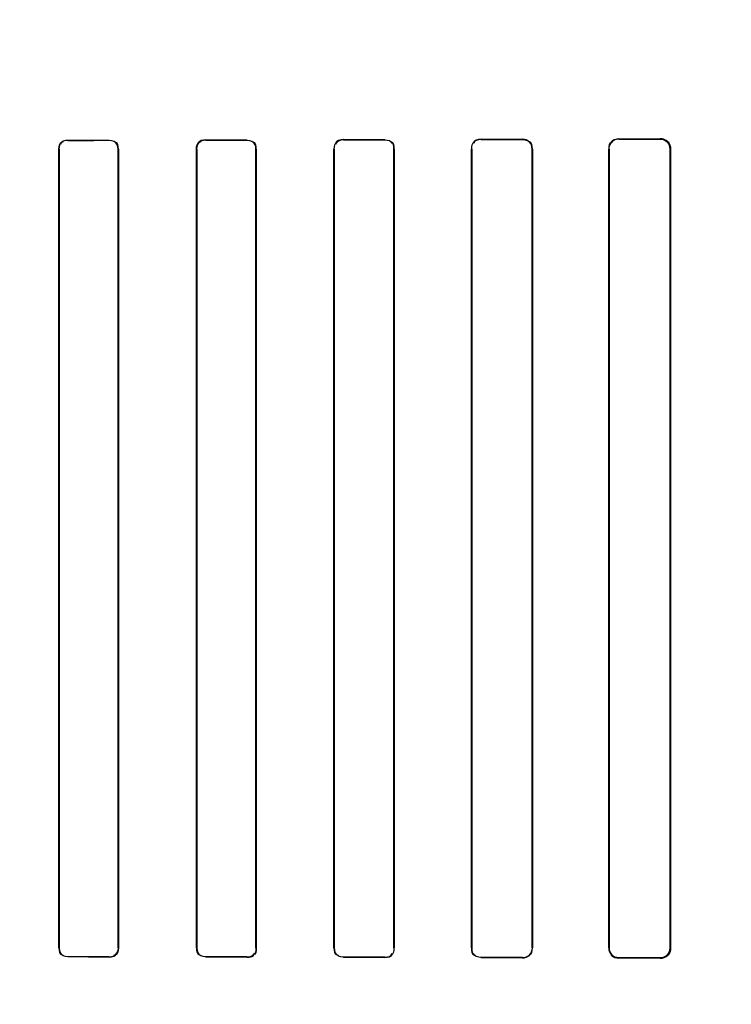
# Model space of a CAD drawing. Header units: millimetres. Extents: x 0 to 297, y 0 to 210.
# Tile 311 of 405: x 240.822 to 240.951, y 157.499 to 157.677. Entities that reach past the tile are written whole.
import ezdxf

# ---------------------------------------------------------------- set-up
doc = ezdxf.new("R2010")
doc.units = ezdxf.units.MM
doc.header["$LTSCALE"] = 16.335
doc.layers.get('0').update_dxf_attribs({"linetype": 'CONTINUOUS'})
for name, color, linetype in [('AXES_REF', 7, 'CONTINUOUS'), ('INTFCLR_1', 7, 'CONTINUOUS'), ('INTFCLR_72935', 7, 'CONTINUOUS')]:
    doc.layers.add(name, color=color, linetype=linetype)

msp = doc.modelspace()

# ---------------------------------------------------------------- linework, layer by layer
at = {"color": 7, "linetype": 'Continuous'}
for radius in [4.8479140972, 4.8475, 4.8164570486]:
    msp.add_circle((241.5069109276, 154.9564782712), radius, dxfattribs=at)
msp.add_arc((241.5069109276, 154.9564782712), 4.8, 278.2771290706, 261.7228709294, dxfattribs=at)
at = {"layer": 'AXES_REF', "color": 9, "linetype": 'Continuous'}
msp.add_circle((241.5069109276, 154.9564782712), 2.9642884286, dxfattribs=at)
at = {"layer": 'AXES_REF', "color": 7, "linetype": 'Continuous'}
msp.add_arc((241.5069109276, 154.9564782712), 4.91, 113.0826119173, 66.9173880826, dxfattribs=at)
at = {"layer": 'AXES_REF', "color": 9, "linetype": 'Continuous'}
msp.add_arc((241.5069109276, 154.9564782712), 4.4222561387, 94.4118118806, 85.5881881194, dxfattribs=at)
at = {"layer": 'INTFCLR_1', "color": 9, "linetype": 'Continuous'}
for p, q in [((240.8305211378, 157.6555539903), (240.8305211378, 157.6556091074)), ((240.8380211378, 157.6556184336), (240.8380211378, 157.6555627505)), ((240.8555211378, 157.6555865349), (240.8555211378, 157.6556438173)), ((240.8630211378, 157.6556563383), (240.8630211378, 157.655598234)), ((240.8805211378, 157.6556293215), (240.8805211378, 157.655689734)), ((240.8880211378, 157.6557059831), (240.8880211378, 157.6556443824)), ((240.9055211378, 157.6556840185), (240.9055211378, 157.6557489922)), ((240.9130211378, 157.6557698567), (240.9130211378, 157.6557031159)), ((240.9305211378, 157.6557533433), (240.9305211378, 157.6558252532)), ((240.9380211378, 157.6558523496), (240.9380211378, 157.6557776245)), ((240.8288851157, 157.6539711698), (240.8289400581, 157.6539711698)), ((240.8396146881, 157.6539711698), (240.8396705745, 157.6539711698)), ((240.8538511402, 157.6539711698), (240.8539081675, 157.6539711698)), ((240.8646508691, 157.6539711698), (240.8647092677, 157.6539711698)), ((240.8788061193, 157.6539711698), (240.878866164, 157.6539711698)), ((240.8896978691, 157.6539711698), (240.8897598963, 157.6539711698)), ((240.9037480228, 157.6539711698), (240.9038124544, 157.6539711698)), ((240.9147577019, 157.6539711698), (240.9148250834, 157.6539711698)), ((240.9286733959, 157.6539711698), (240.928744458, 157.6539711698)), ((240.939833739, 157.6539711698), (240.9399095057, 157.6539711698)), ((240.8289400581, 157.5089711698), (240.8288851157, 157.5089711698)), ((240.8396705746, 157.5089711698), (240.8396146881, 157.5089711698)), ((240.8539081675, 157.5089711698), (240.8538511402, 157.5089711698)), ((240.8647092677, 157.5089711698), (240.8646508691, 157.5089711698)), ((240.878866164, 157.5089711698), (240.8788061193, 157.5089711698)), ((240.8897598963, 157.5089711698), (240.8896978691, 157.5089711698)), ((240.9038124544, 157.5089711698), (240.9037480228, 157.5089711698)), ((240.9148250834, 157.5089711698), (240.9147577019, 157.5089711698)), ((240.928744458, 157.5089711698), (240.9286733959, 157.5089711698)), ((240.9399095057, 157.5089711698), (240.939833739, 157.5089711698)), ((240.8305211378, 157.5073332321), (240.8305211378, 157.5073883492)), ((240.8380211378, 157.507379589), (240.8380211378, 157.5073239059)), ((240.8555211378, 157.5072985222), (240.8555211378, 157.5073558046)), ((240.8630211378, 157.5073441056), (240.8630211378, 157.5072860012)), ((240.8805211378, 157.5072526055), (240.8805211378, 157.507313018)), ((240.8880211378, 157.5072979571), (240.8880211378, 157.5072363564)), ((240.9055211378, 157.5071933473), (240.9055211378, 157.507258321)), ((240.9130211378, 157.5072392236), (240.9130211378, 157.5071724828)), ((240.9305211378, 157.5071170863), (240.9305211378, 157.5071889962)), ((240.9380211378, 157.507164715), (240.9380211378, 157.5070899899))]:
    msp.add_line(p, q, dxfattribs=at)
at = {"layer": 'INTFCLR_1', "color": 6, "linetype": 'Continuous'}
for p, q in [((240.8288851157, 157.6539711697), (240.8288851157, 157.5089711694)), ((240.828940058, 157.6539711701), (240.828940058, 157.5089711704)), ((240.8396146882, 157.5089711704), (240.8396146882, 157.6539711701)), ((240.8396705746, 157.5089711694), (240.8396705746, 157.6539711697)), ((240.8538511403, 157.6539711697), (240.8538511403, 157.5089711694)), ((240.8539081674, 157.6539711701), (240.8539081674, 157.5089711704)), ((240.8646508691, 157.5089711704), (240.8646508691, 157.6539711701)), ((240.8647092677, 157.5089711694), (240.8647092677, 157.6539711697)), ((240.8788061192, 157.6539711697), (240.8788061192, 157.5089711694)), ((240.8788661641, 157.6539711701), (240.8788661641, 157.5089711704)), ((240.8896978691, 157.5089711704), (240.8896978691, 157.6539711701)), ((240.8897598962, 157.5089711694), (240.8897598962, 157.6539711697)), ((240.9037480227, 157.6539711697), (240.9037480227, 157.5089711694)), ((240.9038124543, 157.6539711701), (240.9038124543, 157.5089711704)), ((240.914757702, 157.5089711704), (240.914757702, 157.6539711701)), ((240.9148250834, 157.5089711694), (240.9148250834, 157.6539711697)), ((240.9286733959, 157.6539711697), (240.9286733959, 157.5089711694)), ((240.928744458, 157.6539711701), (240.928744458, 157.5089711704)), ((240.9398337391, 157.5089711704), (240.9398337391, 157.6539711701)), ((240.9399095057, 157.5089711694), (240.9399095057, 157.6539711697))]:
    msp.add_line(p, q, dxfattribs=at)
at = {"layer": 'INTFCLR_1', "color": 7, "linetype": 'Continuous'}
msp.add_line((240.9386438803, 157.507193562), (240.9380211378, 157.5070899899), dxfattribs=at)
at = {"layer": 'INTFCLR_1', "color": 6, "linetype": 'Continuous'}
for centre, major_axis, ratio, start_param, end_param in [((240.7467711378, 157.6564711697), (0.2607760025, 0), 0.0034906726, -1.2438455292, -1.2133136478), ((240.7467711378, 157.6564711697), (0.2757760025, 0), 0.0034906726, -1.2622347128, -1.2335556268), ((240.7467711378, 157.6564711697), (0.2607760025, 0), 0.0034906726, -1.140627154, -1.1087454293), ((240.7467711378, 157.6564711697), (0.2757760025, 0), 0.0034906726, -1.165444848, -1.1356558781), ((240.7467711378, 157.6564711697), (0.2607760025, 0), 0.0034906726, -1.0322457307, -0.9983944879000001), ((240.7467711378, 157.6564711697), (0.2757760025, 0), 0.0034906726, -1.0644388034, -1.0330623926), ((240.7467711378, 157.6564711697), (0.2607760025, 0), 0.0034906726, -0.9162996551, -0.8795209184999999), ((240.7467711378, 157.6564711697), (0.2757760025, 0), 0.0034906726, -0.9573995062, -0.9237350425), ((240.7467711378, 157.6564711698), (0.2607760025, 0), 0.0034906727, -0.7888979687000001, -0.7475038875), ((240.7467711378, 157.6564711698), (0.2757760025, 0), 0.0034906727, -0.8415583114, -0.8044638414), ((240.7467711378, 157.5064711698), (0.2757760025, 0), 0.0034906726, 1.2335556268, 1.2622347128), ((240.7467711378, 157.5064711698), (0.2607760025, 0), 0.0034906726, 1.2133136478, 1.2438455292), ((240.7467711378, 157.5064711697), (0.2757760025, 0), 0.0034906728, 1.1356558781, 1.165444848), ((240.7467711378, 157.5064711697), (0.2607760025, 0), 0.0034906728, 1.1087454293, 1.140627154), ((240.7467711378, 157.5064711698), (0.2757760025, 0), 0.0034906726, 1.0330623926, 1.0644388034), ((240.7467711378, 157.5064711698), (0.2607760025, 0), 0.0034906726, 0.9983944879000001, 1.0322457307), ((240.7467711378, 157.5064711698), (0.2757760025, 0), 0.0034906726, 0.9237350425, 0.9573995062), ((240.7467711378, 157.5064711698), (0.2607760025, 0), 0.0034906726, 0.8795209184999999, 0.9162996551), ((240.7467711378, 157.5064711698), (0.2757760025, 0), 0.0034906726, 0.8044638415, 0.8415583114), ((240.7467711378, 157.5064711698), (0.2607760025, 0), 0.0034906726, 0.7475038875, 0.7888979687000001)]:
    msp.add_ellipse(centre, major_axis=major_axis, ratio=ratio, start_param=start_param, end_param=end_param, dxfattribs=at)
for points in [[(240.8288851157, 157.6539711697), (240.8288851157, 157.6544310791), (240.8290063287, 157.6552220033), (240.8294662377, 157.6552225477)], [(240.8305211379, 157.6555539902), (240.8300172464, 157.6555534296), (240.829193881, 157.6553343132), (240.829193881, 157.6548304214)], [(240.8396146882, 157.6539711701), (240.8396146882, 157.6544959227), (240.8393606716, 157.6553399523), (240.8388359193, 157.65533931)], [(240.8396705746, 157.6539711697), (240.8396705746, 157.6544266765), (240.839559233, 157.6552151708), (240.8391037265, 157.6552145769)], [(240.8555211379, 157.6555865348), (240.8550024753, 157.6555857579), (240.8541587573, 157.6553535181), (240.8541587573, 157.6548348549)], [(240.8555211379, 157.6556438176), (240.8550362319, 157.655643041), (240.854212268, 157.6554938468), (240.854212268, 157.6550089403)], [(240.8646508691, 157.6539711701), (240.8646508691, 157.6545027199), (240.8644007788, 157.6553619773), (240.8638692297, 157.6553611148)], [(240.8647092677, 157.6539711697), (240.8647092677, 157.6544301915), (240.8646056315, 157.6552288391), (240.8641466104, 157.6552280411)], [(240.8805211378, 157.6556293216), (240.8799824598, 157.6556282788), (240.8791116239, 157.6553775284), (240.8791116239, 157.6548388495)], [(240.8805211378, 157.6556897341), (240.880015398, 157.6556886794), (240.8791612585, 157.6555226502), (240.8791612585, 157.6550169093)], [(240.8896978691, 157.6539711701), (240.8896978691, 157.6544206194), (240.8896040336, 157.6552061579), (240.8891545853, 157.6552052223)], [(240.8897598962, 157.6539711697), (240.8897598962, 157.6544336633), (240.8896675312, 157.655243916), (240.8892050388, 157.6552428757)], [(240.9055211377, 157.6557489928), (240.9049877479, 157.6557475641), (240.9040942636, 157.6555580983), (240.9040942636, 157.6550247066)], [(240.9055211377, 157.6556840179), (240.9050109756, 157.6556827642), (240.9041537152, 157.6555067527), (240.9041537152, 157.654996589)], [(240.914757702, 157.6539711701), (240.914757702, 157.6544246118), (240.9146768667, 157.6552233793), (240.9142234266, 157.6552221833)], [(240.9305211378, 157.6557533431), (240.930044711, 157.6557518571), (240.9292135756, 157.6556525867), (240.9292135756, 157.6551761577)], [(240.8288851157, 157.5089711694), (240.8288851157, 157.5085166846), (240.8289981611, 157.5077319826), (240.8294526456, 157.5077314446)], [(240.828940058, 157.5089711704), (240.828940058, 157.5084429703), (240.8292050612, 157.5075999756), (240.829733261, 157.5075993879)], [(240.8538511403, 157.5089711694), (240.8538511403, 157.5085132), (240.8539574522, 157.5077192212), (240.854415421, 157.5077184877)], [(240.8539081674, 157.5089711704), (240.8539081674, 157.5084421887), (240.8541588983, 157.5075897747), (240.8546878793, 157.5075889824)], [(240.8788061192, 157.5089711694), (240.8788061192, 157.5085094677), (240.8789025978, 157.5077044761), (240.8793642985, 157.5077035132)], [(240.8788661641, 157.5089711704), (240.8788661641, 157.5085229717), (240.8789631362, 157.5077429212), (240.8794113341, 157.5077420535)], [(240.9037480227, 157.5089711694), (240.9037480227, 157.5085061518), (240.9038304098, 157.5076892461), (240.9042954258, 157.5076880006)], [(240.9038124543, 157.5089711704), (240.9038124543, 157.5085185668), (240.9038980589, 157.5077256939), (240.9043506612, 157.5077245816)], [(240.8380211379, 157.5073795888), (240.8385301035, 157.5073789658), (240.8393616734, 157.5076016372), (240.8393616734, 157.5081106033)], [(240.8380211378, 157.5073239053), (240.8384959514, 157.5073232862), (240.8393062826, 157.5074634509), (240.8393062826, 157.5079382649)], [(240.8630211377, 157.5073441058), (240.8635468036, 157.5073432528), (240.8644016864, 157.5075806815), (240.8644016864, 157.5081063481)], [(240.8630211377, 157.5072860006), (240.8635133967, 157.5072851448), (240.8643496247, 157.5074387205), (240.8643496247, 157.5079309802)], [(240.8880211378, 157.5072979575), (240.8885155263, 157.5072969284), (240.889351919, 157.5074584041), (240.889351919, 157.5079527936)], [(240.8880211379, 157.5072363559), (240.888536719, 157.5072351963), (240.8894070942, 157.5074074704), (240.8894070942, 157.5079230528)], [(240.9130211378, 157.5072392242), (240.9135429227, 157.507237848), (240.9144192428, 157.5074214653), (240.9144192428, 157.507943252)]]:
    msp.add_open_spline(points, degree=3, dxfattribs=at)
for points, knots in [([(240.9148250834, 157.6539711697), (240.9148250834, 157.6544361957), (240.9144333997, 157.6553948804), (240.9134754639, 157.6557711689), (240.9130211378, 157.6557698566)], [0, 0, 0, 0, 0.5058182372, 1, 1, 1, 1]), ([(240.9305211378, 157.6558252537), (240.9300417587, 157.655823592), (240.9290584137, 157.6554180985), (240.9286733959, 157.6544358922), (240.9286733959, 157.6539711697)], [0, 0, 0, 0, 0.5077637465, 1, 1, 1, 1]), ([(240.9399095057, 157.6539711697), (240.9399095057, 157.6544327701), (240.939528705, 157.6554317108), (240.9385214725, 157.6558542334), (240.9380211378, 157.6558523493)], [0, 0, 0, 0, 0.4798646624, 1, 1, 1, 1]), ([(240.9398337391, 157.6539711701), (240.9398337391, 157.6544268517), (240.939453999, 157.6553882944), (240.9384891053, 157.6557791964), (240.9380211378, 157.6557776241)], [0, 0, 0, 0, 0.4933478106, 1, 1, 1, 1]), ([(240.9130211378, 157.5071724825), (240.9134741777, 157.5071711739), (240.9144318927, 157.5075459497), (240.9148250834, 157.5085048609), (240.9148250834, 157.5089711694)], [0, 0, 0, 0, 0.4927847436, 1, 1, 1, 1]), ([(240.9286733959, 157.5089711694), (240.9286733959, 157.5085048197), (240.9290603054, 157.5075223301), (240.9300433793, 157.5071187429), (240.9305211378, 157.5071170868)], [0, 0, 0, 0, 0.4939564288, 1, 1, 1, 1]), ([(240.928744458, 157.5089711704), (240.928744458, 157.508514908), (240.9291261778, 157.5075692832), (240.9300697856, 157.507190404), (240.9305211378, 157.5071889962)], [0, 0, 0, 0, 0.5027038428, 1, 1, 1, 1]), ([(240.9380211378, 157.5071647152), (240.9384897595, 157.5071631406), (240.9394547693, 157.5075548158), (240.9398337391, 157.5085161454), (240.9398337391, 157.5089711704)], [0, 0, 0, 0, 0.5073617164, 1, 1, 1, 1])]:
    msp.add_open_spline(points, degree=3, knots=knots, dxfattribs=at)
at = {"layer": 'INTFCLR_1', "color": 7, "linetype": 'Continuous'}
msp.add_open_spline([(240.9380211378, 157.5070899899), (240.9385135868, 157.507093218), (240.9395180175, 157.5074985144), (240.9399127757, 157.5085015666), (240.9399095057, 157.5089711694)], degree=3, knots=[0, 0, 0, 0, 0.5118729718, 1, 1, 1, 1], dxfattribs=at)
msp.add_open_spline([(240.9399095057, 157.5089711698), (240.9399095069, 157.5084446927), (240.9397439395, 157.5077099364), (240.9392464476, 157.5075376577)], degree=3, dxfattribs=at)
at = {"layer": 'INTFCLR_72935', "color": 9, "linetype": 'Continuous'}
for p, q in [((240.8305211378, 157.6556091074), (240.8305211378, 157.6555539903)), ((240.8380211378, 157.6555627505), (240.8380211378, 157.6556184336)), ((240.8555211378, 157.6556438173), (240.8555211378, 157.6555865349)), ((240.8630211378, 157.655598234), (240.8630211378, 157.6556563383)), ((240.8805211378, 157.655689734), (240.8805211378, 157.6556293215)), ((240.8880211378, 157.6556443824), (240.8880211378, 157.6557059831)), ((240.9055211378, 157.6557489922), (240.9055211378, 157.6556840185)), ((240.9130211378, 157.6557031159), (240.9130211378, 157.6557698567)), ((240.9305211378, 157.6558252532), (240.9305211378, 157.6557533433)), ((240.9380211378, 157.6557776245), (240.9380211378, 157.6558523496)), ((240.8289400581, 157.6539711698), (240.8288851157, 157.6539711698)), ((240.8396705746, 157.6539711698), (240.8396146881, 157.6539711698)), ((240.8539081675, 157.6539711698), (240.8538511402, 157.6539711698)), ((240.8647092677, 157.6539711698), (240.8646508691, 157.6539711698)), ((240.878866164, 157.6539711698), (240.8788061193, 157.6539711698)), ((240.8897598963, 157.6539711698), (240.8896978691, 157.6539711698)), ((240.9038124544, 157.6539711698), (240.9037480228, 157.6539711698)), ((240.9148250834, 157.6539711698), (240.9147577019, 157.6539711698)), ((240.928744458, 157.6539711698), (240.9286733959, 157.6539711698)), ((240.9399095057, 157.6539711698), (240.939833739, 157.6539711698)), ((240.8288851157, 157.5089711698), (240.8289400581, 157.5089711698)), ((240.8396146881, 157.5089711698), (240.8396705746, 157.5089711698)), ((240.8538511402, 157.5089711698), (240.8539081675, 157.5089711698)), ((240.8646508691, 157.5089711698), (240.8647092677, 157.5089711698)), ((240.8788061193, 157.5089711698), (240.878866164, 157.5089711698)), ((240.8896978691, 157.5089711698), (240.8897598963, 157.5089711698)), ((240.9037480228, 157.5089711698), (240.9038124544, 157.5089711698)), ((240.9147577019, 157.5089711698), (240.9148250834, 157.5089711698)), ((240.9286733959, 157.5089711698), (240.928744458, 157.5089711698)), ((240.939833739, 157.5089711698), (240.9399095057, 157.5089711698)), ((240.8305211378, 157.5073883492), (240.8305211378, 157.5073332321)), ((240.8380211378, 157.5073239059), (240.8380211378, 157.507379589)), ((240.8555211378, 157.5073558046), (240.8555211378, 157.5072985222)), ((240.8630211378, 157.5072860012), (240.8630211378, 157.5073441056)), ((240.8805211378, 157.507313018), (240.8805211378, 157.5072526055)), ((240.8880211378, 157.5072363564), (240.8880211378, 157.5072979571)), ((240.9055211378, 157.507258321), (240.9055211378, 157.5071933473)), ((240.9130211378, 157.5071724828), (240.9130211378, 157.5072392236)), ((240.9305211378, 157.5071889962), (240.9305211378, 157.5071170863)), ((240.9380211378, 157.5070899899), (240.9380211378, 157.507164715))]:
    msp.add_line(p, q, dxfattribs=at)
at = {"layer": 'INTFCLR_72935', "color": 7, "linetype": 'Continuous'}
msp.add_line((240.9386438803, 157.6557487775), (240.9380211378, 157.6558523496), dxfattribs=at)
at = {"layer": 'INTFCLR_72935', "color": 6, "linetype": 'Continuous'}
for p, q in [((240.8288851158, 157.5089711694), (240.8288851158, 157.6539711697)), ((240.8289400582, 157.5089711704), (240.8289400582, 157.6539711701)), ((240.8396146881, 157.6539711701), (240.8396146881, 157.5089711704)), ((240.8396705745, 157.6539711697), (240.8396705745, 157.5089711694)), ((240.8538511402, 157.5089711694), (240.8538511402, 157.6539711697)), ((240.8539081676, 157.5089711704), (240.8539081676, 157.6539711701)), ((240.864650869, 157.6539711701), (240.864650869, 157.5089711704)), ((240.8647092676, 157.6539711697), (240.8647092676, 157.5089711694)), ((240.8788061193, 157.5089711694), (240.8788061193, 157.6539711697)), ((240.878866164, 157.5089711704), (240.878866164, 157.6539711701)), ((240.889697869, 157.6539711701), (240.889697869, 157.5089711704)), ((240.8897598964, 157.6539711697), (240.8897598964, 157.5089711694)), ((240.9037480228, 157.5089711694), (240.9037480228, 157.6539711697)), ((240.9038124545, 157.5089711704), (240.9038124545, 157.6539711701)), ((240.9147577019, 157.6539711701), (240.9147577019, 157.5089711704)), ((240.9148250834, 157.6539711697), (240.9148250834, 157.5089711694)), ((240.9286733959, 157.5089711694), (240.9286733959, 157.6539711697)), ((240.9287444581, 157.5089711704), (240.9287444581, 157.6539711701)), ((240.939833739, 157.6539711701), (240.939833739, 157.5089711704)), ((240.9399095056, 157.6539711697), (240.9399095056, 157.5089711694))]:
    msp.add_line(p, q, dxfattribs=at)
for centre, major_axis, ratio, start_param, end_param in [((240.7467711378, 157.6564711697), (0.2607760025, 0), 0.0034906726, -1.2438455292, -1.2133136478), ((240.7467711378, 157.6564711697), (0.2757760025, 0), 0.0034906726, -1.2622347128, -1.2335556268), ((240.7467711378, 157.6564711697), (0.2607760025, 0), 0.0034906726, -1.140627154, -1.1087454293), ((240.7467711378, 157.6564711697), (0.2757760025, 0), 0.0034906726, -1.165444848, -1.1356558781), ((240.7467711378, 157.6564711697), (0.2607760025, 0), 0.0034906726, -1.0322457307, -0.9983944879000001), ((240.7467711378, 157.6564711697), (0.2757760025, 0), 0.0034906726, -1.0644388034, -1.0330623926), ((240.7467711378, 157.6564711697), (0.2607760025, 0), 0.0034906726, -0.9162996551, -0.8795209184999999), ((240.7467711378, 157.6564711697), (0.2757760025, 0), 0.0034906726, -0.9573995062, -0.9237350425), ((240.7467711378, 157.6564711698), (0.2607760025, 0), 0.0034906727, -0.7888979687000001, -0.7475038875), ((240.7467711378, 157.6564711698), (0.2757760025, 0), 0.0034906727, -0.8415583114, -0.8044638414), ((240.7467711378, 157.5064711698), (0.2757760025, 0), 0.0034906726, 1.2335556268, 1.2622347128), ((240.7467711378, 157.5064711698), (0.2607760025, 0), 0.0034906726, 1.2133136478, 1.2438455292), ((240.7467711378, 157.5064711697), (0.2757760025, 0), 0.0034906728, 1.1356558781, 1.165444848), ((240.7467711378, 157.5064711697), (0.2607760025, 0), 0.0034906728, 1.1087454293, 1.140627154), ((240.7467711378, 157.5064711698), (0.2757760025, 0), 0.0034906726, 1.0330623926, 1.0644388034), ((240.7467711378, 157.5064711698), (0.2607760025, 0), 0.0034906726, 0.9983944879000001, 1.0322457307), ((240.7467711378, 157.5064711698), (0.2757760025, 0), 0.0034906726, 0.9237350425, 0.9573995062), ((240.7467711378, 157.5064711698), (0.2607760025, 0), 0.0034906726, 0.8795209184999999, 0.9162996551), ((240.7467711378, 157.5064711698), (0.2757760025, 0), 0.0034906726, 0.8044638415, 0.8415583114), ((240.7467711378, 157.5064711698), (0.2607760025, 0), 0.0034906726, 0.7475038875, 0.7888979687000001)]:
    msp.add_ellipse(centre, major_axis=major_axis, ratio=ratio, start_param=start_param, end_param=end_param, dxfattribs=at)
for points in [[(240.8288851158, 157.6539711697), (240.8288851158, 157.6544256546), (240.8289981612, 157.6552103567), (240.8294526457, 157.6552108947)], [(240.8289400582, 157.6539711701), (240.8289400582, 157.6544993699), (240.8292050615, 157.6553423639), (240.829733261, 157.6553429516)], [(240.8380211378, 157.6555627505), (240.8385328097, 157.6555633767), (240.8393667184, 157.6553357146), (240.8393667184, 157.6548240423)], [(240.8396705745, 157.6539711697), (240.8396705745, 157.6544330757), (240.8395496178, 157.6552289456), (240.8390877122, 157.6552283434)], [(240.8538511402, 157.6539711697), (240.8538511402, 157.6544291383), (240.8539574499, 157.6552231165), (240.854415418, 157.65522385)], [(240.8539081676, 157.6539711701), (240.8539081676, 157.6545042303), (240.8541667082, 157.6553598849), (240.8546997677, 157.6553606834)], [(240.8630211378, 157.6555982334), (240.8635503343, 157.6555990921), (240.8644082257, 157.655355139), (240.8644082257, 157.6548259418)], [(240.8647092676, 157.6539711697), (240.8647092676, 157.6544363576), (240.8645965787, 157.6552422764), (240.8641313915, 157.6552414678)], [(240.878866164, 157.6539711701), (240.878866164, 157.6544231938), (240.8789686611, 157.6552078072), (240.8794206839, 157.6552086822)], [(240.8805211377, 157.6556897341), (240.8800107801, 157.6556886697), (240.8791517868, 157.6555152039), (240.8791517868, 157.6550048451)], [(240.8880211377, 157.655644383), (240.888515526, 157.6556454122), (240.8893519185, 157.6554839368), (240.8893519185, 157.6549895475)], [(240.8897598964, 157.6539711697), (240.8897598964, 157.6544393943), (240.889659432, 157.6552566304), (240.8891912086, 157.6552555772)], [(240.9038124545, 157.6539711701), (240.9038124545, 157.6544271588), (240.9039027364, 157.6552242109), (240.9043587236, 157.6552253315)], [(240.9055211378, 157.6557489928), (240.9049810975, 157.6557475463), (240.9040809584, 157.6555469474), (240.9040809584, 157.6550069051)], [(240.9130211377, 157.6557031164), (240.9135498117, 157.6557045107), (240.9144330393, 157.6555092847), (240.9144330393, 157.6549806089)], [(240.9148250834, 157.6539711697), (240.9148250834, 157.654440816), (240.9147428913, 157.6552689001), (240.914273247, 157.6552675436)], [(240.9287444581, 157.6539711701), (240.9287444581, 157.6544298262), (240.9288169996, 157.6552390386), (240.9292756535, 157.6552404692)], [(240.8288851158, 157.5089711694), (240.8288851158, 157.5085112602), (240.8290063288, 157.5077203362), (240.8294662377, 157.5077197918)], [(240.8396146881, 157.5089711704), (240.8396146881, 157.5084406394), (240.8393494, 157.5075921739), (240.8388188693, 157.5075928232)], [(240.8396705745, 157.5089711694), (240.8396705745, 157.5085156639), (240.8395592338, 157.5077271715), (240.8391037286, 157.5077277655)], [(240.8538511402, 157.5089711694), (240.8538511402, 157.5085088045), (240.8539639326, 157.5077096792), (240.8544262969, 157.5077089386)], [(240.864650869, 157.5089711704), (240.864650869, 157.508519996), (240.8645390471, 157.5077395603), (240.8640878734, 157.5077402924)], [(240.8647092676, 157.5089711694), (240.8647092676, 157.5085121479), (240.864605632, 157.5077135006), (240.8641466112, 157.5077142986)], [(240.8788061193, 157.5089711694), (240.8788061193, 157.5085058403), (240.8789077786, 157.5076964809), (240.8793731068, 157.5076955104)], [(240.889697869, 157.5089711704), (240.889697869, 157.5085160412), (240.8895958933, 157.5077236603), (240.8891407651, 157.5077246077)], [(240.9037480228, 157.5089711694), (240.9037480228, 157.5085029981), (240.9038346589, 157.5076821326), (240.9043028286, 157.5076808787)], [(240.9147577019, 157.5089711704), (240.9147577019, 157.5085130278), (240.9146704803, 157.5077083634), (240.9142123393, 157.5077095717)], [(240.8305211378, 157.507388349), (240.8300156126, 157.5073889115), (240.8291907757, 157.507610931), (240.8291907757, 157.5081164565)], [(240.8555211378, 157.5073558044), (240.8549995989, 157.5073565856), (240.8541533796, 157.507594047), (240.8541533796, 157.5081155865)], [(240.8805211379, 157.5073130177), (240.8799796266, 157.507314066), (240.8791064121, 157.5075700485), (240.8791064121, 157.5081115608)], [(240.8880211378, 157.5072363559), (240.8885433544, 157.5072351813), (240.8894205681, 157.5074184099), (240.8894205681, 157.5079406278)], [(240.9055211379, 157.5072583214), (240.905004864, 157.5072595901), (240.904141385, 157.507445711), (240.904141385, 157.5079619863)], [(240.9305211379, 157.5071889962), (240.9300635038, 157.5071904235), (240.92925581, 157.5072641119), (240.92925581, 157.5077217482)]]:
    msp.add_open_spline(points, degree=3, dxfattribs=at)
for points, knots in [([(240.9305211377, 157.6558252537), (240.9300375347, 157.6558235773), (240.9290537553, 157.6554127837), (240.9286733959, 157.6544315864), (240.9286733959, 157.6539711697)], [0, 0, 0, 0, 0.5122821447, 1, 1, 1, 1]), ([(240.9380211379, 157.6557776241), (240.9384931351, 157.65577921), (240.939458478, 157.6553832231), (240.939833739, 157.654422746), (240.939833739, 157.6539711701)], [0, 0, 0, 0, 0.5110570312, 1, 1, 1, 1]), ([(240.9130211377, 157.5071724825), (240.913480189, 157.5071711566), (240.9144390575, 157.5075528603), (240.9148250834, 157.5085108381), (240.9148250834, 157.5089711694)], [0, 0, 0, 0, 0.4993048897, 1, 1, 1, 1]), ([(240.9286733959, 157.5089711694), (240.9286733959, 157.5085031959), (240.9290624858, 157.5075206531), (240.9300450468, 157.5071187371), (240.9305211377, 157.5071170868)], [0, 0, 0, 0, 0.4956993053, 1, 1, 1, 1]), ([(240.939833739, 157.5089711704), (240.939833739, 157.508511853), (240.9394494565, 157.5075499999), (240.9384854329, 157.5071631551), (240.9380211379, 157.5071647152)], [0, 0, 0, 0, 0.4973039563, 1, 1, 1, 1]), ([(240.9399095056, 157.5089711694), (240.9399095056, 157.5085095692), (240.9395287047, 157.5075106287), (240.9385214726, 157.5070881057), (240.9380211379, 157.5070899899)], [0, 0, 0, 0, 0.4798646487, 1, 1, 1, 1])]:
    msp.add_open_spline(points, degree=3, knots=knots, dxfattribs=at)
at = {"layer": 'INTFCLR_72935', "color": 7, "linetype": 'Continuous'}
msp.add_open_spline([(240.9380211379, 157.6558523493), (240.9385135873, 157.6558491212), (240.9395180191, 157.6554438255), (240.9399127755, 157.6544407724), (240.9399095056, 157.6539711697)], degree=3, knots=[0, 0, 0, 0, 0.5118732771, 1, 1, 1, 1], dxfattribs=at)
msp.add_open_spline([(240.9399095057, 157.6539711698), (240.9399095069, 157.6544976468), (240.9397439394, 157.6552324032), (240.9392464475, 157.6554046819)], degree=3, dxfattribs=at)

doc.saveas('drawing.dxf')
